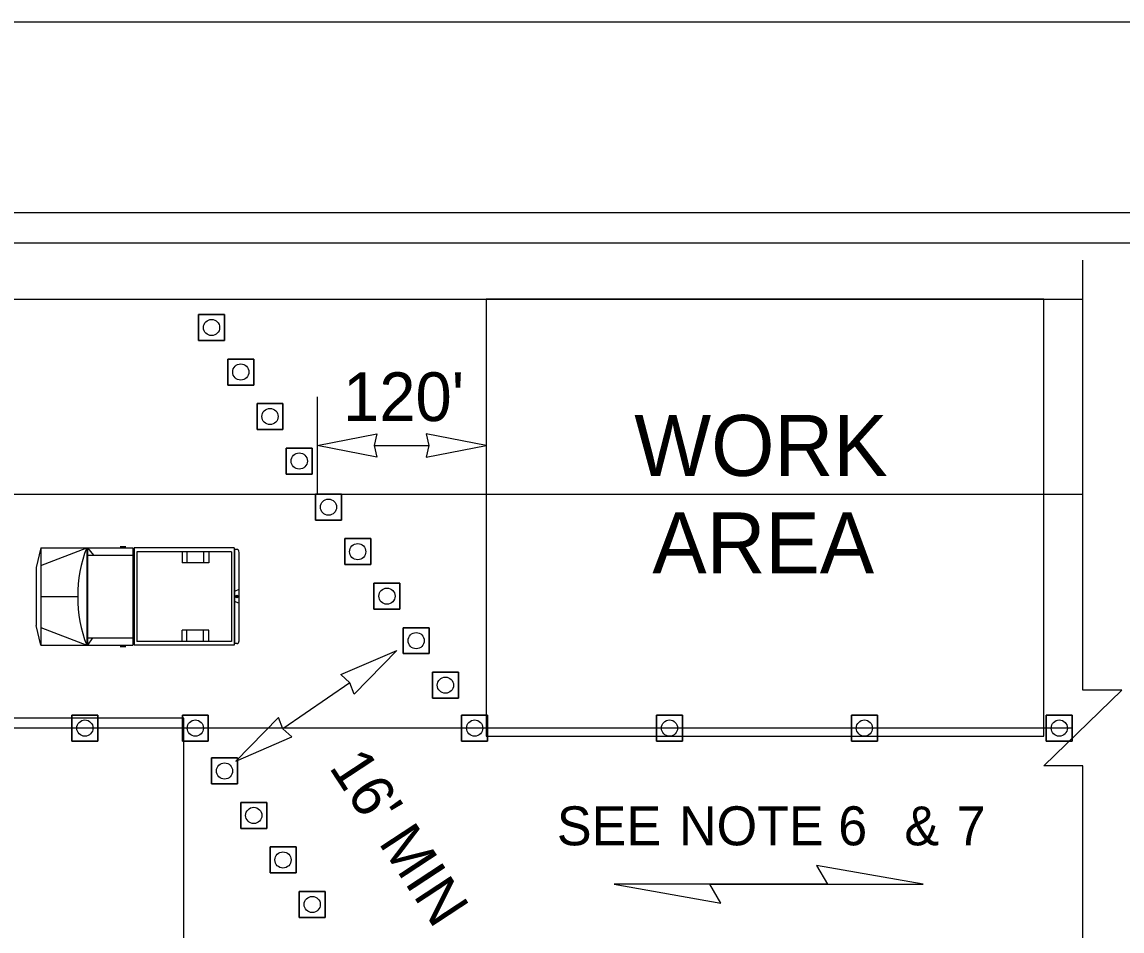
# Model space of a CAD drawing. Extents: x 99998.9 to 100095.7, y 99995 to 100010.7.
# Drawn here: x 100047.56 to 100049.366, y 100009.195 to 100010.687 of the extents above; entities that cross this region are included whole.
import ezdxf

# ---------------------------------------------------------------- set-up
doc = ezdxf.new("R2010")
doc.units = 0
for name, color, linetype in [('RD_ED_ShoulderPavedEdge', 7, 'Continuous'), ('RD_MK_LineEdgeWhite', 7, 'Continuous'), ('RD_MK_LineSkipCenter', 7, 'Continuous'), ('SH_GI_PlotLimits', 7, 'Continuous'), ('SH_GI_SheetBorder', 7, 'Continuous'), ('SH_TI_Tables', 7, 'Continuous'), ('TR_WZ_MotoristVehicle', 7, 'Continuous'), ('TR_WZ_TrafficCone', 7, 'Continuous'), ('TR_WZ_WorkAreaLabel', 7, 'Continuous'), ('TR_WZ_WorkZoneDetails', 7, 'Continuous'), ('TR_WZ_WorkZoneTextCurrent', 7, 'Continuous')]:
    doc.layers.add(name, color=color, linetype=linetype)

msp = doc.modelspace()

# ---------------------------------------------------------------- linework, layer by layer
at = {"layer": 'RD_ED_ShoulderPavedEdge'}
msp.add_line((100045.3842, 100010.2323), (100049.3016, 100010.2323), dxfattribs=at)
at = {"layer": 'RD_MK_LineEdgeWhite'}
msp.add_line((100045.3842, 100009.9123), (100049.3016, 100009.9123), dxfattribs=at)
at = {"layer": 'RD_MK_LineSkipCenter'}
msp.add_lwpolyline([(100049.285, 100009.5283), (100045.3677, 100009.5283)], dxfattribs=at)
at = {"layer": 'SH_GI_PlotLimits'}
msp.add_lwpolyline([(100039.0625, 99999.6875), (100056.0625, 99999.6875), (100056.0625, 100010.6875), (100039.0625, 100010.6875)], close=True, dxfattribs=at)
at = {"layer": 'SH_GI_SheetBorder'}
msp.add_line((100040, 100010.375), (100055.75, 100010.375), dxfattribs=at)
at = {"layer": 'SH_TI_Tables'}
msp.add_lwpolyline([(100045.2702, 100010.325), (100050.7241, 100010.325), (100050.7241, 100008.2892), (100045.2702, 100008.2892)], close=True, dxfattribs=at)
at = {"layer": 'TR_WZ_MotoristVehicle'}
for p, q in [((100047.5903, 100009.8243), (100047.5829, 100009.792)), ((100047.5903, 100009.8243), (100047.5903, 100009.6643)), ((100047.5903, 100009.8243), (100047.7414, 100009.8243)), ((100047.5903, 100009.795), (100047.6659, 100009.8243)), ((100047.6659, 100009.8243), (100047.6659, 100009.6643)), ((100047.6673, 100009.8243), (100047.6673, 100009.6643)), ((100047.6673, 100009.8243), (100047.6769, 100009.8119)), ((100047.6673, 100009.8119), (100047.7414, 100009.8119)), ((100047.7208, 100009.8266), (100047.7299, 100009.8266)), ((100047.7414, 100009.8243), (100047.7414, 100009.6643)), ((100047.9082, 100009.8243), (100047.7436, 100009.8243)), ((100047.7436, 100009.8243), (100047.7436, 100009.6643)), ((100047.9036, 100009.8179), (100047.7483, 100009.8179)), ((100047.7483, 100009.8179), (100047.7483, 100009.6707)), ((100047.8225, 100009.8179), (100047.8225, 100009.7995)), ((100047.8305, 100009.8179), (100047.8305, 100009.7995)), ((100047.8577, 100009.8179), (100047.8577, 100009.7995)), ((100047.8665, 100009.8179), (100047.8665, 100009.7995)), ((100047.9036, 100009.8179), (100047.9036, 100009.6707)), ((100047.9082, 100009.8243), (100047.9082, 100009.6643)), ((100047.9124, 100009.8217), (100047.9088, 100009.8217)), ((100047.9088, 100009.8217), (100047.9088, 100009.667)), ((100047.9159, 100009.8168), (100047.9159, 100009.6718)), ((100047.8665, 100009.7995), (100047.8225, 100009.7995)), ((100047.5829, 100009.792), (100047.5829, 100009.6966)), ((100047.5903, 100009.7443), (100047.6511, 100009.7443)), ((100047.9159, 100009.7556), (100047.9088, 100009.7526)), ((100047.914, 100009.7443), (100047.9107, 100009.7443)), ((100047.9124, 100009.7466), (100047.9124, 100009.7421)), ((100047.9159, 100009.7331), (100047.9088, 100009.7361)), ((100047.5903, 100009.6643), (100047.5829, 100009.6966)), ((100047.5903, 100009.6936), (100047.6659, 100009.6643)), ((100047.8225, 100009.6707), (100047.8225, 100009.6891)), ((100047.8665, 100009.6891), (100047.8225, 100009.6891)), ((100047.8305, 100009.6707), (100047.8305, 100009.6891)), ((100047.8577, 100009.6707), (100047.8577, 100009.6891)), ((100047.8665, 100009.6707), (100047.8665, 100009.6891)), ((100047.6673, 100009.6767), (100047.7414, 100009.6767)), ((100047.6752, 100009.6767), (100047.6673, 100009.6643)), ((100047.9036, 100009.6707), (100047.7483, 100009.6707)), ((100047.9124, 100009.667), (100047.9088, 100009.667)), ((100047.5903, 100009.6643), (100047.7414, 100009.6643)), ((100047.7208, 100009.6621), (100047.7299, 100009.6621)), ((100047.9082, 100009.6643), (100047.7436, 100009.6643))]:
    msp.add_line(p, q, dxfattribs=at)
for centre, major_axis, start_param, end_param in [((100047.7739, 100009.7443), (0, -0.1679), 4.215667, 5.208926), ((100047.9124, 100009.8168), (0, 0.00488), 4.712389, 6.283185), ((100047.9124, 100009.6718), (0, -0.00488), 0, 1.570796)]:
    msp.add_ellipse(centre, major_axis=major_axis, ratio=0.73155, start_param=start_param, end_param=end_param, dxfattribs=at)
msp.add_ellipse((100047.9124, 100009.7443), major_axis=(0, 0.00225), ratio=0.73155, dxfattribs=at)
at = {"layer": 'TR_WZ_TrafficCone'}
for points in [[(100047.8496, 100010.2073), (100047.8922, 100010.2073), (100047.8922, 100010.1646), (100047.8496, 100010.1646), (100047.8496, 100010.2073)], [(100047.8496, 100010.1646), (100047.8922, 100010.1646), (100047.8922, 100010.2073), (100047.8496, 100010.2073), (100047.8496, 100010.1646)], [(100047.8976, 100010.1342), (100047.9402, 100010.1342), (100047.9402, 100010.0915), (100047.8976, 100010.0915), (100047.8976, 100010.1342)], [(100047.8976, 100010.0915), (100047.9402, 100010.0915), (100047.9402, 100010.1342), (100047.8976, 100010.1342), (100047.8976, 100010.0915)], [(100047.9456, 100010.0611), (100047.9882, 100010.0611), (100047.9882, 100010.0185), (100047.9456, 100010.0185), (100047.9456, 100010.0611)], [(100047.9456, 100010.0185), (100047.9882, 100010.0185), (100047.9882, 100010.0611), (100047.9456, 100010.0611), (100047.9456, 100010.0185)], [(100047.9936, 100009.9881), (100048.0362, 100009.9881), (100048.0362, 100009.9454), (100047.9936, 100009.9454), (100047.9936, 100009.9881)], [(100047.9936, 100009.9454), (100048.0362, 100009.9454), (100048.0362, 100009.9881), (100047.9936, 100009.9881), (100047.9936, 100009.9454)], [(100048.0416, 100009.9123), (100048.0843, 100009.9123), (100048.0843, 100009.8697), (100048.0416, 100009.8697), (100048.0416, 100009.9123)], [(100048.0416, 100009.8697), (100048.0843, 100009.8697), (100048.0843, 100009.9123), (100048.0416, 100009.9123), (100048.0416, 100009.8697)], [(100048.0896, 100009.8393), (100048.1323, 100009.8393), (100048.1323, 100009.7966), (100048.0896, 100009.7966), (100048.0896, 100009.8393)], [(100048.0896, 100009.7966), (100048.1323, 100009.7966), (100048.1323, 100009.8393), (100048.0896, 100009.8393), (100048.0896, 100009.7966)], [(100048.1376, 100009.7662), (100048.1803, 100009.7662), (100048.1803, 100009.7235), (100048.1376, 100009.7235), (100048.1376, 100009.7662)], [(100048.1376, 100009.7235), (100048.1803, 100009.7235), (100048.1803, 100009.7662), (100048.1376, 100009.7662), (100048.1376, 100009.7235)], [(100048.1856, 100009.6931), (100048.2283, 100009.6931), (100048.2283, 100009.6505), (100048.1856, 100009.6505), (100048.1856, 100009.6931)], [(100048.1856, 100009.6505), (100048.2283, 100009.6505), (100048.2283, 100009.6931), (100048.1856, 100009.6931), (100048.1856, 100009.6505)], [(100048.2336, 100009.6201), (100048.2763, 100009.6201), (100048.2763, 100009.5774), (100048.2336, 100009.5774), (100048.2336, 100009.6201)], [(100048.2336, 100009.5774), (100048.2763, 100009.5774), (100048.2763, 100009.6201), (100048.2336, 100009.6201), (100048.2336, 100009.5774)], [(100047.6416, 100009.5497), (100047.6842, 100009.5497), (100047.6842, 100009.507), (100047.6416, 100009.507), (100047.6416, 100009.5497)], [(100047.6416, 100009.507), (100047.6842, 100009.507), (100047.6842, 100009.5497), (100047.6416, 100009.5497), (100047.6416, 100009.507)], [(100047.823, 100009.5497), (100047.8656, 100009.5497), (100047.8656, 100009.507), (100047.823, 100009.507), (100047.823, 100009.5497)], [(100047.823, 100009.507), (100047.8656, 100009.507), (100047.8656, 100009.5497), (100047.823, 100009.5497), (100047.823, 100009.507)], [(100048.3242, 100009.5497), (100048.2815, 100009.5497), (100048.2815, 100009.507), (100048.3242, 100009.507), (100048.3242, 100009.5497)], [(100048.3242, 100009.507), (100048.2815, 100009.507), (100048.2815, 100009.5497), (100048.3242, 100009.5497), (100048.3242, 100009.507)], [(100048.6016, 100009.5497), (100048.6442, 100009.5497), (100048.6442, 100009.507), (100048.6016, 100009.507), (100048.6016, 100009.5497)], [(100048.6016, 100009.507), (100048.6442, 100009.507), (100048.6442, 100009.5497), (100048.6016, 100009.5497), (100048.6016, 100009.507)], [(100048.9216, 100009.5497), (100048.9642, 100009.5497), (100048.9642, 100009.507), (100048.9216, 100009.507), (100048.9216, 100009.5497)], [(100048.9216, 100009.507), (100048.9642, 100009.507), (100048.9642, 100009.5497), (100048.9216, 100009.5497), (100048.9216, 100009.507)], [(100049.2416, 100009.5497), (100049.2842, 100009.5497), (100049.2842, 100009.507), (100049.2416, 100009.507), (100049.2416, 100009.5497)], [(100049.2416, 100009.507), (100049.2842, 100009.507), (100049.2842, 100009.5497), (100049.2416, 100009.5497), (100049.2416, 100009.507)], [(100047.9136, 100009.4366), (100047.8709, 100009.4366), (100047.8709, 100009.4793), (100047.9136, 100009.4793), (100047.9136, 100009.4366)], [(100047.9136, 100009.4793), (100047.8709, 100009.4793), (100047.8709, 100009.4366), (100047.9136, 100009.4366), (100047.9136, 100009.4793)], [(100047.9616, 100009.3635), (100047.9189, 100009.3635), (100047.9189, 100009.4062), (100047.9616, 100009.4062), (100047.9616, 100009.3635)], [(100047.9616, 100009.4062), (100047.9189, 100009.4062), (100047.9189, 100009.3635), (100047.9616, 100009.3635), (100047.9616, 100009.4062)], [(100048.0096, 100009.2905), (100047.9669, 100009.2905), (100047.9669, 100009.3331), (100048.0096, 100009.3331), (100048.0096, 100009.2905)], [(100048.0096, 100009.3331), (100047.9669, 100009.3331), (100047.9669, 100009.2905), (100048.0096, 100009.2905), (100048.0096, 100009.3331)], [(100048.0576, 100009.2174), (100048.0149, 100009.2174), (100048.0149, 100009.2601), (100048.0576, 100009.2601), (100048.0576, 100009.2174)], [(100048.0576, 100009.2601), (100048.0149, 100009.2601), (100048.0149, 100009.2174), (100048.0576, 100009.2174), (100048.0576, 100009.2601)]]:
    msp.add_lwpolyline(points, dxfattribs=at)
for centre in [(100047.8709, 100010.1859), (100047.9189, 100010.1129), (100047.9669, 100010.0398), (100048.0149, 100009.9667), (100048.0629, 100009.891), (100048.1109, 100009.8179), (100048.1589, 100009.7449), (100048.2069, 100009.6718), (100048.2549, 100009.5987), (100047.6629, 100009.5283), (100047.8443, 100009.5283), (100048.3029, 100009.5283), (100048.6229, 100009.5283), (100048.9429, 100009.5283), (100049.2629, 100009.5283), (100047.8922, 100009.4579), (100047.9402, 100009.3849), (100047.9882, 100009.3118), (100048.0362, 100009.2387)]:
    msp.add_circle(centre, 0.0133, dxfattribs=at)
at = {"layer": 'TR_WZ_WorkZoneDetails'}
for p, q in [((100048.0442, 100010.0723), (100048.0442, 100009.9123)), ((100048.3216, 100010.0723), (100048.3216, 100009.9123)), ((100048.138, 100009.9923), (100048.2278, 100009.9923)), ((100048.098, 100009.6027), (100047.9882, 100009.5271)), ((100048.6893, 100009.2718), (100048.8822, 100009.2718)), ((100048.8822, 100009.2718), (100048.6893, 100009.2718))]:
    msp.add_line(p, q, dxfattribs=at)
msp.add_lwpolyline([(100049.3016, 100008.7603), (100049.3016, 100009.4664), (100049.2375, 100009.4664), (100049.3656, 100009.5903), (100049.3016, 100009.5903), (100049.3016, 100010.2963)], dxfattribs=at)
for points in [[(100048.3216, 100010.2323), (100048.3216, 100009.515), (100049.2375, 100009.515), (100049.2375, 100010.2323)], [(100048.0442, 100009.9923), (100048.1425, 100010.0116), (100048.138, 100009.9923), (100048.1425, 100009.9731)], [(100048.3216, 100009.9923), (100048.2233, 100010.0116), (100048.2278, 100009.9923), (100048.2233, 100009.9731)], [(100048.1752, 100009.6558), (100048.1052, 100009.5842), (100048.098, 100009.6027), (100048.0834, 100009.616)], [(100046.8472, 100009.5443), (100046.8472, 100009.1443), (100047.8256, 100009.1443), (100047.8256, 100009.5443)], [(100047.9109, 100009.4739), (100048.0028, 100009.5138), (100047.9882, 100009.5271), (100047.981, 100009.5455)], [(100049.0394, 100009.2718), (100048.8644, 100009.3026), (100048.8822, 100009.2718)], [(100048.5321, 100009.2718), (100048.7071, 100009.2409), (100048.6893, 100009.2718)]]:
    msp.add_lwpolyline(points, close=True, dxfattribs=at)

# ---------------------------------------------------------------- texts
at = {"layer": 'TR_WZ_WorkAreaLabel'}
for s, p in [('WORK', (100048.565, 100009.9423)), ('AREA', (100048.5947, 100009.7823))]:
    msp.add_text(s, height=0.1, dxfattribs=at).set_placement(p)
at = {"layer": 'TR_WZ_WorkZoneTextCurrent'}
for s, height, rotation, p in [("120'", 0.08, 360, (100048.0868, 100010.0323)), ("16' MIN", 0.07, 303.3023, (100048.0626, 100009.464))]:
    msp.add_text(s, height=height, rotation=rotation, dxfattribs=at).set_placement(p)
for s, p in [('SEE', (100048.4379, 100009.3358)), ('NOTE 6', (100048.6384, 100009.3358)), ('&', (100049.0085, 100009.3358)), ('7', (100049.0942, 100009.3358))]:
    msp.add_text(s, height=0.064, dxfattribs=at).set_placement(p)

doc.saveas('drawing.dxf')
